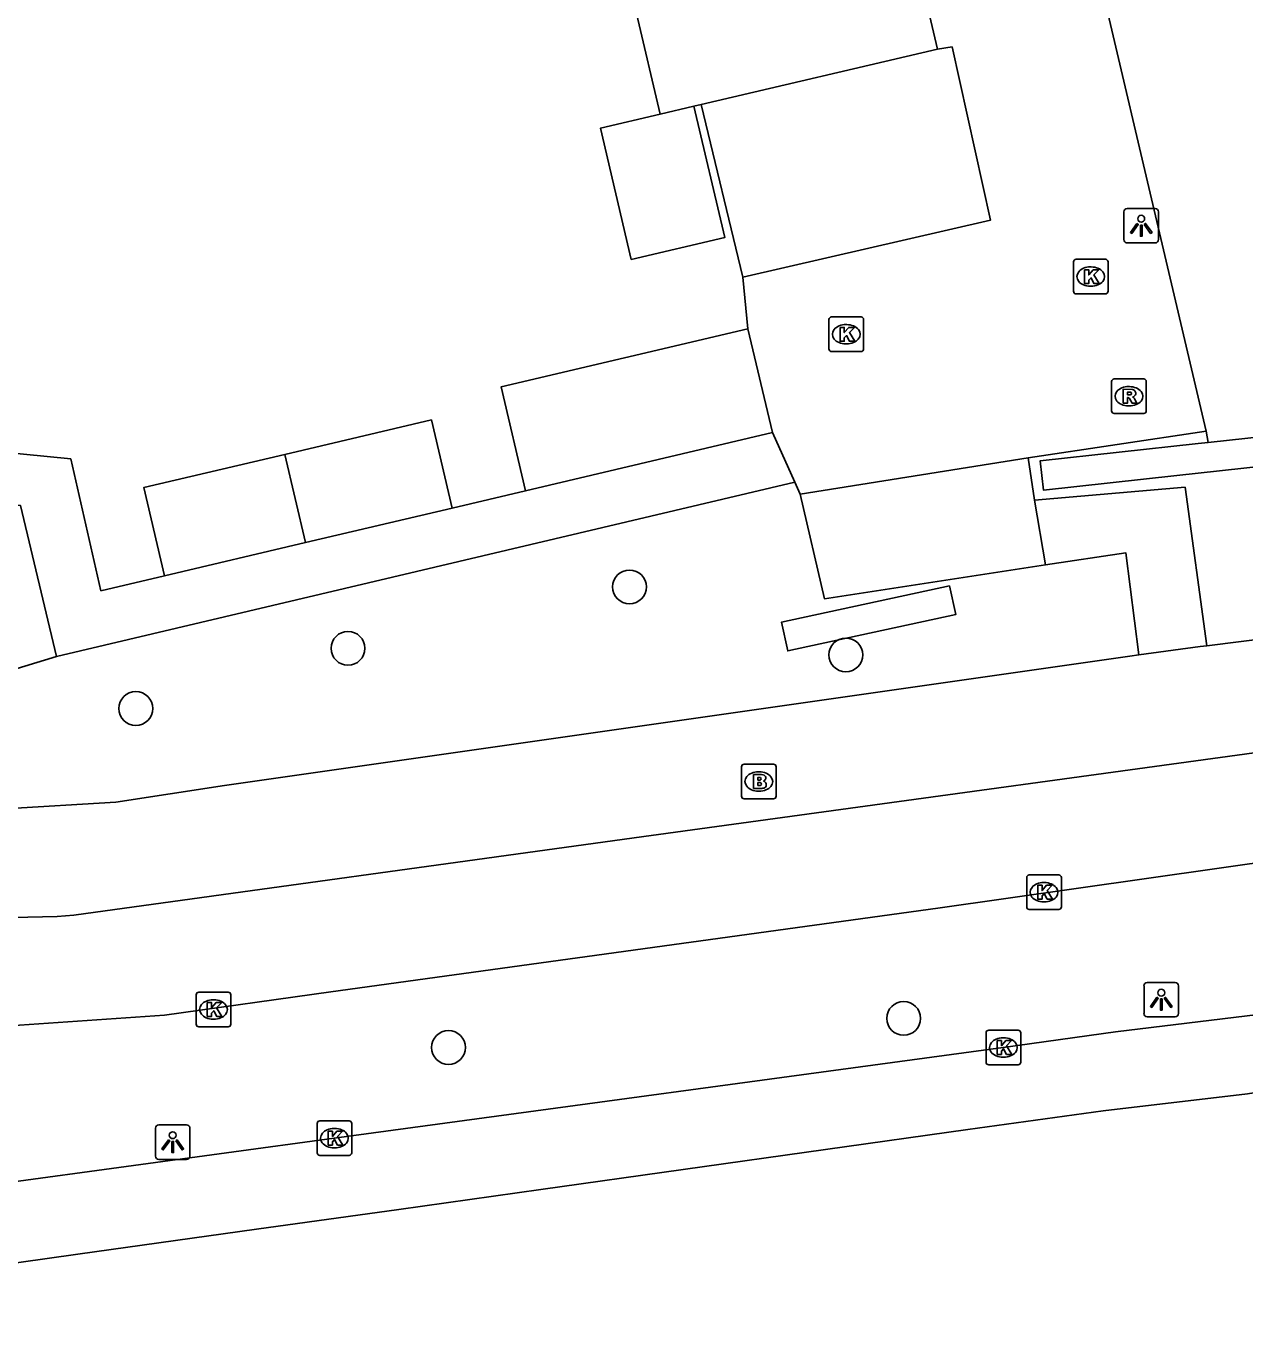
# Model space of a CAD drawing. Extents: x 157793 to 159380, y 380882 to 382313.
# Drawn here: x 158801.85 to 158837.08, y 381180.54 to 381218.37 of the extents above; entities that cross this region are included whole.
import ezdxf

# ---------------------------------------------------------------- set-up
doc = ezdxf.new("R2010")
doc.units = 0
for name, color, linetype in [('IMGEO_Boom', 7, 'Continuous'), ('IMGEO_Brandkraan', 7, 'Continuous'), ('IMGEO_Fietspad_gesloten', 7, 'Continuous'), ('IMGEO_Groenvoorziening', 7, 'Continuous'), ('IMGEO_Kolk', 7, 'Continuous'), ('IMGEO_Lichtpunt', 7, 'Continuous'), ('IMGEO_Muur', 7, 'Continuous'), ('IMGEO_Pand', 7, 'Continuous'), ('IMGEO_Parkeervlak_open', 7, 'Continuous'), ('IMGEO_Rijbaan_lokaal_open', 7, 'Continuous'), ('IMGEO_Rijbaan_regionaal_gesloten', 7, 'Continuous'), ('IMGEO_Rioolput', 7, 'Continuous'), ('IMGEO_Voetpad_open', 7, 'Continuous')]:
    doc.layers.add(name, color=color, linetype=linetype)

msp = doc.modelspace()

# ---------------------------------------------------------------- linework, layer by layer
at = {"layer": 'IMGEO_Boom'}
for centre in [(158819.29, 381202.147), (158811.15, 381200.371), (158825.544, 381200.18), (158805.015, 381198.629), (158827.216, 381189.667), (158814.056, 381188.826)]:
    msp.add_circle(centre, 0.489, dxfattribs=at)
at = {"layer": 'IMGEO_Brandkraan'}
for p, q in [((158822.527, 381196.093), (158822.527, 381196.945)), ((158822.602, 381197.019), (158823.454, 381197.019)), ((158823.528, 381196.945), (158823.528, 381196.093)), ((158823.015, 381196.799), (158823.04, 381196.799)), ((158823.038, 381196.239), (158823.013, 381196.239)), ((158823.454, 381196.019), (158822.602, 381196.019))]:
    msp.add_line(p, q, dxfattribs=at)
for points in [[(158822.527, 381196.093), (158822.527, 381196.945)], [(158822.602, 381197.019), (158823.454, 381197.019)], [(158823.528, 381196.945), (158823.528, 381196.093)], [(158822.875, 381196.719), (158822.875, 381196.319), (158823.088, 381196.319)], [(158823.106, 381196.719), (158822.875, 381196.719)], [(158823.054, 381196.638), (158823, 381196.638), (158823, 381196.562)], [(158823, 381196.562), (158823.053, 381196.562)], [(158823.062, 381196.486), (158823, 381196.486), (158823, 381196.405)], [(158823, 381196.405), (158823.062, 381196.405)], [(158823.454, 381196.019), (158822.602, 381196.019)]]:
    msp.add_lwpolyline(points, dxfattribs=at)
for centre, radius, start, end in [((158822.604, 381196.943), 0.0765, 91.552, 178.448), ((158822.604, 381196.943), 0.0765, 91.552, 178.448), ((158823.452, 381196.943), 0.0765, 1.552, 88.448), ((158823.452, 381196.943), 0.0765, 1.552, 88.448), ((158823.055, 381196.6), 0.0379, 267.8285, 90.9355), ((158823.063, 381196.445), 0.0404, 269.8759, 90.5077), ((158823.11, 381196.574), 0.145, 59.4692, 91.5367), ((158823.135, 381196.621), 0.0922, 285.5137, 58.1501), ((158823.14, 381196.429), 0.105, 301.3115, 78.989), ((158822.604, 381196.095), 0.0765, 181.552, 268.448), ((158822.604, 381196.095), 0.0765, 181.552, 268.448), ((158823.094, 381196.57), 0.251, 268.6676, 293.5347), ((158823.452, 381196.095), 0.0765, 271.552, 358.448), ((158823.452, 381196.095), 0.0765, 271.552, 358.448)]:
    msp.add_arc(centre, radius, start, end, dxfattribs=at)
for centre, major_axis, ratio, start_param, end_param in [((158823.014, 381196.519), (-0.387, 0.002), 0.722429, 4.712389, 7.853982), ((158823.039, 381196.519), (-0.39, 0.002), 0.717154, 1.570796, 4.712389)]:
    msp.add_ellipse(centre, major_axis=major_axis, ratio=ratio, start_param=start_param, end_param=end_param, dxfattribs=at)
at = {"layer": 'IMGEO_Fietspad_gesloten'}
for points in [[(158798.916, 381192.527), (158802.74, 381192.615), (158803.227, 381192.651), (158819.422, 381194.89), (158841.634, 381197.934), (158861.023, 381200.694), (158877.182, 381202.947), (158880.14, 381203.322), (158884.454, 381203.54), (158891.536, 381203.371), (158893.859, 381203.456), (158896.062, 381203.731), (158897.41, 381203.917), (158914.554, 381206.316), (158939.847, 381209.752), (158965.414, 381213.254), (158972.179, 381214.732)], [(158980.423, 381214.145), (158976.893, 381212.847), (158971.005, 381211.153), (158952.66, 381208.373), (158920.571, 381203.871), (158901.797, 381201.237), (158895.399, 381200.4), (158892.806, 381200.197), (158891.056, 381200.197), (158887.803, 381200.421), (158881.07, 381200.287), (158877.755, 381199.799), (158854.436, 381196.588), (158828.205, 381192.858), (158810.658, 381190.439), (158805.845, 381189.756), (158798.009, 381189.217), (158796.674, 381189.332), (158795.055, 381189.525), (158791.048, 381190.261), (158787.123, 381191.351), (158780.376, 381193.807), (158777.818, 381194.915), (158777.437, 381195.068)]]:
    msp.add_lwpolyline(points, dxfattribs=at)
at = {"layer": 'IMGEO_Groenvoorziening'}
for points in [[(158835.965, 381206.655), (158836.023, 381206.326)], [(158791.44, 381196.692), (158802.719, 381200.132)]]:
    msp.add_lwpolyline(points, dxfattribs=at)
at = {"layer": 'IMGEO_Kolk'}
for p, q in [((158832.199, 381211.623), (158833.051, 381211.623)), ((158832.124, 381210.697), (158832.124, 381211.549)), ((158832.612, 381211.403), (158832.637, 381211.403)), ((158833.125, 381211.549), (158833.125, 381210.697)), ((158832.635, 381210.843), (158832.61, 381210.843)), ((158833.051, 381210.623), (158832.199, 381210.623)), ((158825.055, 381209.029), (158825.055, 381209.881)), ((158825.13, 381209.955), (158825.982, 381209.955)), ((158825.543, 381209.735), (158825.568, 381209.735)), ((158826.056, 381209.881), (158826.056, 381209.029)), ((158825.982, 381208.955), (158825.13, 381208.955)), ((158825.566, 381209.175), (158825.541, 381209.175)), ((158830.848, 381193.816), (158831.7, 381193.816)), ((158830.773, 381192.89), (158830.773, 381193.742)), ((158831.261, 381193.596), (158831.286, 381193.596)), ((158831.774, 381193.742), (158831.774, 381192.89)), ((158831.284, 381193.036), (158831.259, 381193.036)), ((158831.7, 381192.816), (158830.848, 381192.816)), ((158806.836, 381190.425), (158807.688, 381190.425)), ((158806.761, 381189.499), (158806.761, 381190.351)), ((158807.249, 381190.205), (158807.274, 381190.205)), ((158807.762, 381190.351), (158807.762, 381189.499)), ((158807.272, 381189.645), (158807.247, 381189.645)), ((158807.688, 381189.425), (158806.836, 381189.425)), ((158829.598, 381188.399), (158829.598, 381189.251)), ((158829.673, 381189.325), (158830.525, 381189.325)), ((158830.599, 381189.251), (158830.599, 381188.399)), ((158830.086, 381189.105), (158830.111, 381189.105)), ((158830.109, 381188.545), (158830.084, 381188.545)), ((158830.525, 381188.325), (158829.673, 381188.325)), ((158810.257, 381185.778), (158810.257, 381186.63)), ((158810.332, 381186.704), (158811.184, 381186.704)), ((158811.258, 381186.63), (158811.258, 381185.778)), ((158810.745, 381186.484), (158810.77, 381186.484)), ((158810.768, 381185.924), (158810.743, 381185.924)), ((158811.184, 381185.704), (158810.332, 381185.704))]:
    msp.add_line(p, q, dxfattribs=at)
for points in [[(158832.199, 381211.623), (158833.051, 381211.623)], [(158832.124, 381210.697), (158832.124, 381211.549)], [(158832.445, 381211.323), (158832.568, 381211.323), (158832.568, 381211.172), (158832.698, 381211.323), (158832.862, 381211.323), (158832.716, 381211.172), (158832.869, 381210.923), (158832.717, 381210.923), (158832.632, 381211.087), (158832.568, 381211.02), (158832.568, 381210.923), (158832.445, 381210.923), (158832.445, 381211.323)], [(158833.125, 381211.549), (158833.125, 381210.697)], [(158833.051, 381210.623), (158832.199, 381210.623)], [(158825.055, 381209.029), (158825.055, 381209.881)], [(158825.13, 381209.955), (158825.982, 381209.955)], [(158826.056, 381209.881), (158826.056, 381209.029)], [(158825.376, 381209.655), (158825.499, 381209.655), (158825.499, 381209.504), (158825.629, 381209.655), (158825.793, 381209.655), (158825.647, 381209.504), (158825.8, 381209.255), (158825.648, 381209.255), (158825.563, 381209.419), (158825.499, 381209.352), (158825.499, 381209.255), (158825.376, 381209.255), (158825.376, 381209.655)], [(158825.982, 381208.955), (158825.13, 381208.955)], [(158830.848, 381193.816), (158831.7, 381193.816)], [(158830.773, 381192.89), (158830.773, 381193.742)], [(158831.094, 381193.516), (158831.217, 381193.516), (158831.217, 381193.365), (158831.347, 381193.516), (158831.511, 381193.516), (158831.365, 381193.365), (158831.518, 381193.116), (158831.366, 381193.116), (158831.281, 381193.28), (158831.217, 381193.213), (158831.217, 381193.116), (158831.094, 381193.116), (158831.094, 381193.516)], [(158831.774, 381193.742), (158831.774, 381192.89)], [(158831.7, 381192.816), (158830.848, 381192.816)], [(158806.836, 381190.425), (158807.688, 381190.425)], [(158806.761, 381189.499), (158806.761, 381190.351)], [(158807.082, 381190.125), (158807.205, 381190.125), (158807.205, 381189.974), (158807.335, 381190.125), (158807.499, 381190.125), (158807.353, 381189.974), (158807.506, 381189.725), (158807.354, 381189.725), (158807.269, 381189.889), (158807.205, 381189.822), (158807.205, 381189.725), (158807.082, 381189.725), (158807.082, 381190.125)], [(158807.762, 381190.351), (158807.762, 381189.499)], [(158807.688, 381189.425), (158806.836, 381189.425)], [(158829.598, 381188.399), (158829.598, 381189.251)], [(158829.673, 381189.325), (158830.525, 381189.325)], [(158830.599, 381189.251), (158830.599, 381188.399)], [(158829.919, 381189.025), (158830.042, 381189.025), (158830.042, 381188.874), (158830.172, 381189.025), (158830.336, 381189.025), (158830.19, 381188.874), (158830.343, 381188.625), (158830.191, 381188.625), (158830.106, 381188.789), (158830.042, 381188.722), (158830.042, 381188.625), (158829.919, 381188.625), (158829.919, 381189.025)], [(158830.525, 381188.325), (158829.673, 381188.325)], [(158810.257, 381185.778), (158810.257, 381186.63)], [(158810.332, 381186.704), (158811.184, 381186.704)], [(158811.258, 381186.63), (158811.258, 381185.778)], [(158810.578, 381186.404), (158810.701, 381186.404), (158810.701, 381186.253), (158810.831, 381186.404), (158810.995, 381186.404), (158810.849, 381186.253), (158811.002, 381186.004), (158810.85, 381186.004), (158810.765, 381186.168), (158810.701, 381186.101), (158810.701, 381186.004), (158810.578, 381186.004), (158810.578, 381186.404)], [(158811.184, 381185.704), (158810.332, 381185.704)]]:
    msp.add_lwpolyline(points, dxfattribs=at)
for centre, start, end in [((158832.201, 381211.547), 91.552, 178.448), ((158832.201, 381211.547), 91.552, 178.448), ((158833.049, 381211.547), 1.552, 88.448), ((158833.049, 381211.547), 1.552, 88.448), ((158832.201, 381210.699), 181.552, 268.448), ((158832.201, 381210.699), 181.552, 268.448), ((158833.049, 381210.699), 271.552, 358.448), ((158833.049, 381210.699), 271.552, 358.448), ((158825.132, 381209.879), 91.552, 178.448), ((158825.132, 381209.879), 91.552, 178.448), ((158825.98, 381209.879), 1.552, 88.448), ((158825.98, 381209.879), 1.552, 88.448), ((158825.132, 381209.031), 181.552, 268.448), ((158825.132, 381209.031), 181.552, 268.448), ((158825.98, 381209.031), 271.552, 358.448), ((158825.98, 381209.031), 271.552, 358.448), ((158830.85, 381193.74), 91.552, 178.448), ((158830.85, 381193.74), 91.552, 178.448), ((158831.698, 381193.74), 1.552, 88.448), ((158831.698, 381193.74), 1.552, 88.448), ((158830.85, 381192.892), 181.552, 268.448), ((158830.85, 381192.892), 181.552, 268.448), ((158831.698, 381192.892), 271.552, 358.448), ((158831.698, 381192.892), 271.552, 358.448), ((158806.838, 381190.349), 91.552, 178.448), ((158806.838, 381190.349), 91.552, 178.448), ((158807.686, 381190.349), 1.552, 88.448), ((158807.686, 381190.349), 1.552, 88.448), ((158806.838, 381189.501), 181.552, 268.448), ((158806.838, 381189.501), 181.552, 268.448), ((158807.686, 381189.501), 271.552, 358.448), ((158807.686, 381189.501), 271.552, 358.448), ((158829.675, 381189.249), 91.552, 178.448), ((158829.675, 381189.249), 91.552, 178.448), ((158830.523, 381189.249), 1.552, 88.448), ((158830.523, 381189.249), 1.552, 88.448), ((158829.675, 381188.401), 181.552, 268.448), ((158829.675, 381188.401), 181.552, 268.448), ((158830.523, 381188.401), 271.552, 358.448), ((158830.523, 381188.401), 271.552, 358.448), ((158810.334, 381186.628), 91.552, 178.448), ((158810.334, 381186.628), 91.552, 178.448), ((158811.182, 381186.628), 1.552, 88.448), ((158811.182, 381186.628), 1.552, 88.448), ((158810.334, 381185.78), 181.552, 268.448), ((158810.334, 381185.78), 181.552, 268.448), ((158811.182, 381185.78), 271.552, 358.448), ((158811.182, 381185.78), 271.552, 358.448)]:
    msp.add_arc(centre, 0.0765, start, end, dxfattribs=at)
for centre, major_axis, ratio, start_param, end_param in [((158832.611, 381211.123), (-0.387, 0.002), 0.722429, 4.712389, 7.853982), ((158832.636, 381211.123), (-0.39, 0.002), 0.717154, 1.570796, 4.712389), ((158825.542, 381209.455), (-0.387, 0.002), 0.722429, 4.712389, 7.853982), ((158825.567, 381209.455), (-0.39, 0.002), 0.717154, 1.570796, 4.712389), ((158831.26, 381193.316), (-0.387, 0.002), 0.722429, 4.712389, 7.853982), ((158831.285, 381193.316), (-0.39, 0.002), 0.717154, 1.570796, 4.712389), ((158807.248, 381189.925), (-0.387, 0.002), 0.722429, 4.712389, 7.853982), ((158807.273, 381189.925), (-0.39, 0.002), 0.717154, 1.570796, 4.712389), ((158830.085, 381188.825), (-0.387, 0.002), 0.722429, 4.712389, 7.853982), ((158830.11, 381188.825), (-0.39, 0.002), 0.717154, 1.570796, 4.712389), ((158810.744, 381186.204), (-0.387, 0.002), 0.722429, 4.712389, 7.853982), ((158810.769, 381186.204), (-0.39, 0.002), 0.717154, 1.570796, 4.712389)]:
    msp.add_ellipse(centre, major_axis=major_axis, ratio=ratio, start_param=start_param, end_param=end_param, dxfattribs=at)
at = {"layer": 'IMGEO_Lichtpunt'}
for p, q in [((158834.486, 381213.093), (158833.678, 381213.093)), ((158834.486, 381213.093), (158833.678, 381213.093)), ((158833.584, 381212.998), (158833.584, 381212.191)), ((158833.584, 381212.998), (158833.584, 381212.191)), ((158834.58, 381212.191), (158834.58, 381212.998)), ((158834.58, 381212.191), (158834.58, 381212.998)), ((158833.678, 381212.097), (158834.486, 381212.097)), ((158833.678, 381212.097), (158834.486, 381212.097)), ((158834.164, 381190.613), (158834.164, 381189.806)), ((158834.164, 381190.613), (158834.164, 381189.806)), ((158835.066, 381190.708), (158834.258, 381190.708)), ((158835.066, 381190.708), (158834.258, 381190.708)), ((158835.16, 381189.806), (158835.16, 381190.613)), ((158835.16, 381189.806), (158835.16, 381190.613)), ((158834.258, 381189.712), (158835.066, 381189.712)), ((158834.258, 381189.712), (158835.066, 381189.712)), ((158805.584, 381186.491), (158805.584, 381185.684)), ((158805.584, 381186.491), (158805.584, 381185.684)), ((158806.486, 381186.586), (158805.678, 381186.586)), ((158806.486, 381186.586), (158805.678, 381186.586)), ((158806.58, 381185.684), (158806.58, 381186.491)), ((158806.58, 381185.684), (158806.58, 381186.491)), ((158805.678, 381185.59), (158806.486, 381185.59)), ((158805.678, 381185.59), (158806.486, 381185.59))]:
    msp.add_line(p, q, dxfattribs=at)
for points in [[(158833.958, 381212.662), (158833.997, 381212.634), (158833.809, 381212.372), (158833.771, 381212.399), (158833.958, 381212.662)], [(158834.06, 381212.614), (158834.107, 381212.614), (158834.107, 381212.292), (158834.06, 381212.292), (158834.06, 381212.614)], [(158834.17, 381212.634), (158834.208, 381212.661), (158834.395, 381212.399), (158834.356, 381212.371), (158834.17, 381212.634)], [(158834.538, 381190.277), (158834.577, 381190.249), (158834.389, 381189.987), (158834.351, 381190.014), (158834.538, 381190.277)], [(158834.64, 381190.229), (158834.687, 381190.229), (158834.687, 381189.907), (158834.64, 381189.907), (158834.64, 381190.229)], [(158834.75, 381190.249), (158834.788, 381190.276), (158834.975, 381190.014), (158834.936, 381189.986), (158834.75, 381190.249)], [(158805.958, 381186.155), (158805.997, 381186.127), (158805.809, 381185.865), (158805.771, 381185.892), (158805.958, 381186.155)], [(158806.06, 381186.107), (158806.107, 381186.107), (158806.107, 381185.785), (158806.06, 381185.785), (158806.06, 381186.107)], [(158806.17, 381186.127), (158806.208, 381186.154), (158806.395, 381185.892), (158806.356, 381185.864), (158806.17, 381186.127)]]:
    msp.add_lwpolyline(points, dxfattribs=at)
for centre in [(158834.083, 381212.796), (158834.663, 381190.411), (158806.083, 381186.289)]:
    msp.add_circle(centre, 0.0994, dxfattribs=at)
for centre, start, end in [((158833.678, 381212.998), 90, 180), ((158833.678, 381212.998), 90, 180), ((158834.486, 381212.998), 0, 90), ((158834.486, 381212.998), 0, 90), ((158833.678, 381212.191), 180, 270), ((158833.678, 381212.191), 180, 270), ((158834.486, 381212.191), 270, 0), ((158834.486, 381212.191), 270, 360), ((158834.258, 381190.613), 90, 180), ((158834.258, 381190.613), 90, 180), ((158835.066, 381190.613), 0, 90), ((158835.066, 381190.613), 0, 90), ((158834.258, 381189.806), 180, 270), ((158834.258, 381189.806), 180, 270), ((158835.066, 381189.806), 270, 0), ((158835.066, 381189.806), 270, 360), ((158805.678, 381186.491), 90, 180), ((158805.678, 381186.491), 90, 180), ((158806.486, 381186.491), 0, 90), ((158806.486, 381186.491), 0, 90), ((158805.678, 381185.684), 180, 270), ((158805.678, 381185.684), 180, 270), ((158806.486, 381185.684), 270, 0), ((158806.486, 381185.684), 270, 360)]:
    msp.add_arc(centre, 0.0946, start, end, dxfattribs=at)
at = {"layer": 'IMGEO_Muur'}
for points in [[(158973.111, 381248.837), (158973.955, 381248.944), (158976.287, 381230.648), (158973.574, 381223.845), (158947.985, 381217.683), (158934.461, 381215.093), (158934.15, 381216.744), (158914.048, 381212.68), (158913.626, 381214.306), (158902.235, 381211.897), (158880.429, 381207.629), (158871.965, 381211.266), (158852.462, 381207.27), (158835.11, 381205.371), (158831.255, 381204.95), (158831.162, 381205.795), (158835.726, 381206.294), (158836.023, 381206.326)], [(158836.023, 381206.326), (158852.331, 381208.11), (158872.055, 381212.152), (158880.524, 381208.514), (158902.066, 381212.73), (158914.245, 381215.305), (158914.669, 381213.673), (158934.826, 381217.748), (158935.139, 381216.088), (158947.805, 381218.514), (158972.948, 381224.569), (158975.416, 381230.759), (158973.111, 381248.837)], [(158828.545, 381202.179), (158828.724, 381201.352), (158823.862, 381200.298), (158823.683, 381201.124), (158828.545, 381202.179)]]:
    msp.add_lwpolyline(points, dxfattribs=at)
at = {"layer": 'IMGEO_Pand'}
for points in [[(158820.174, 381215.819), (158819.488, 381218.734), (158827.506, 381220.62)], [(158827.506, 381220.62), (158828.192, 381217.705)], [(158821.362, 381216.098), (158828.192, 381217.705)], [(158821.362, 381216.098), (158821.153, 381216.049)], [(158820.174, 381215.819), (158818.446, 381215.412), (158819.338, 381211.618), (158822.046, 381212.256), (158821.153, 381216.049)], [(158821.153, 381216.049), (158820.174, 381215.819)], [(158816.282, 381204.93), (158815.575, 381207.934), (158822.712, 381209.613)], [(158822.712, 381209.613), (158823.419, 381206.609)], [(158809.322, 381205.978), (158813.563, 381206.975), (158814.163, 381204.429)], [(158823.419, 381206.609), (158816.282, 381204.93)], [(158805.845, 381202.472), (158805.245, 381205.019), (158809.322, 381205.978)], [(158809.921, 381203.431), (158809.322, 381205.978)], [(158814.163, 381204.429), (158809.921, 381203.431)], [(158809.921, 381203.431), (158805.845, 381202.472)]]:
    msp.add_lwpolyline(points, dxfattribs=at)
at = {"layer": 'IMGEO_Parkeervlak_open'}
msp.add_lwpolyline([(158822.57, 381211.104), (158821.362, 381216.098)], dxfattribs=at)
at = {"layer": 'IMGEO_Rijbaan_lokaal_open'}
for points in [[(158827.234, 381249.01), (158832.763, 381225.547), (158831.574, 381225.304), (158835.965, 381206.655)], [(158828.192, 381217.705), (158828.617, 381217.766), (158829.73, 381212.756), (158822.57, 381211.104)], [(158822.712, 381209.613), (158822.57, 381211.104)], [(158830.817, 381205.885), (158835.965, 381206.655)], [(158824.065, 381205.178), (158823.419, 381206.609)], [(158824.223, 381204.827), (158830.817, 381205.885)], [(158824.065, 381205.178), (158824.223, 381204.827)]]:
    msp.add_lwpolyline(points, dxfattribs=at)
at = {"layer": 'IMGEO_Rijbaan_regionaal_gesloten'}
for points in [[(158863.911, 381191.153), (158855.232, 381190.093), (158853.32, 381189.827), (158849.45, 381189.287), (158845.35, 381188.657), (158841.312, 381188.127), (158837.159, 381187.488), (158832.986, 381186.998), (158829.072, 381186.45), (158824.958, 381185.874), (158820.844, 381185.297), (158816.73, 381184.721), (158812.616, 381184.144), (158808.502, 381183.568), (158803.341, 381182.845), (158800.809, 381182.49), (158793.297, 381181.437), (158784.913, 381180.543)], [(158801.408, 381184.933), (158810.754, 381186.203), (158830.095, 381188.824), (158833.335, 381189.279), (158837.466, 381189.778), (158844.332, 381190.11), (158856.859, 381190.504), (158863.911, 381191.153)]]:
    msp.add_lwpolyline(points, dxfattribs=at)
at = {"layer": 'IMGEO_Rioolput'}
for p, q in [((158833.303, 381208.162), (158834.155, 381208.162)), ((158833.228, 381207.236), (158833.228, 381208.088)), ((158833.716, 381207.942), (158833.741, 381207.942)), ((158834.229, 381208.088), (158834.229, 381207.236)), ((158834.155, 381207.162), (158833.303, 381207.162)), ((158833.739, 381207.382), (158833.714, 381207.382))]:
    msp.add_line(p, q, dxfattribs=at)
for points in [[(158833.303, 381208.162), (158834.155, 381208.162)], [(158833.228, 381207.236), (158833.228, 381208.088)], [(158833.817, 381207.86), (158833.565, 381207.862), (158833.565, 381207.462)], [(158833.743, 381207.781), (158833.689, 381207.781), (158833.689, 381207.7)], [(158834.229, 381208.088), (158834.229, 381207.236)], [(158833.565, 381207.462), (158833.689, 381207.462), (158833.689, 381207.624), (158833.7, 381207.624)], [(158833.689, 381207.7), (158833.741, 381207.7)], [(158833.747, 381207.595), (158833.818, 381207.462), (158833.958, 381207.462), (158833.893, 381207.588)], [(158834.155, 381207.162), (158833.303, 381207.162)]]:
    msp.add_lwpolyline(points, dxfattribs=at)
for centre, radius, start, end in [((158833.305, 381208.086), 0.0765, 91.552, 178.448), ((158833.305, 381208.086), 0.0765, 91.552, 178.448), ((158834.153, 381208.086), 0.0765, 1.552, 88.448), ((158834.153, 381208.086), 0.0765, 1.552, 88.448), ((158833.749, 381207.685), 0.0964, 77.0061, 93.1865), ((158833.763, 381207.742), 0.0378, 276.6634, 79.6772), ((158833.816, 381207.75), 0.109, 350.3612, 89.416), ((158833.699, 381207.571), 0.0533, 26.0293, 88.6989), ((158833.725, 381207.889), 0.19, 274.7715, 282.9687), ((158833.814, 381207.75), 0.112, 277.5842, 350.9817), ((158833.798, 381207.535), 0.108, 29.5134, 73.7905), ((158833.305, 381207.238), 0.0765, 181.552, 268.448), ((158833.305, 381207.238), 0.0765, 181.552, 268.448), ((158834.153, 381207.238), 0.0765, 271.552, 358.448), ((158834.153, 381207.238), 0.0765, 271.552, 358.448)]:
    msp.add_arc(centre, radius, start, end, dxfattribs=at)
for centre, major_axis, ratio, start_param, end_param in [((158833.715, 381207.662), (-0.387, 0.002), 0.722429, 4.712389, 7.853982), ((158833.74, 381207.662), (-0.39, 0.002), 0.717154, 1.570796, 4.712389)]:
    msp.add_ellipse(centre, major_axis=major_axis, ratio=ratio, start_param=start_param, end_param=end_param, dxfattribs=at)
at = {"layer": 'IMGEO_Voetpad_open'}
for points in [[(158979.545, 381223.373), (158979.751, 381221.089), (158979.74, 381221.033), (158979.688, 381220.827), (158979.618, 381220.625), (158979.53, 381220.431), (158979.426, 381220.246), (158979.305, 381220.07), (158979.168, 381219.906), (158979.018, 381219.755), (158978.855, 381219.618), (158978.68, 381219.496), (158970.464, 381216.885), (158967.355, 381216.187), (158897.759, 381206.582), (158893.665, 381206.06), (158893.527, 381206.521), (158883.263, 381206.66), (158874.905, 381205.816), (158853.076, 381202.606), (158835.983, 381200.446)], [(158802.719, 381200.132), (158801.687, 381204.501), (158775.291, 381207.029)], [(158805.845, 381202.472), (158804.007, 381202.038), (158803.137, 381205.851), (158799.803, 381206.184)], [(158830.999, 381204.652), (158830.817, 381205.885)], [(158802.719, 381200.132), (158824.065, 381205.178)], [(158816.282, 381204.93), (158814.163, 381204.429)], [(158824.223, 381204.827), (158824.928, 381201.8), (158831.311, 381202.783)], [(158835.983, 381200.446), (158835.349, 381205.032), (158830.999, 381204.652)], [(158831.311, 381202.783), (158830.999, 381204.652)], [(158831.311, 381202.783), (158833.634, 381203.133), (158834.012, 381200.178)], [(158835.983, 381200.446), (158835.785, 381200.421), (158834.012, 381200.178)], [(158834.012, 381200.178), (158833.754, 381200.143), (158807.579, 381196.4), (158804.443, 381195.923), (158801.234, 381195.724), (158800.806, 381195.709), (158797.659, 381195.756), (158794.528, 381196.085), (158791.44, 381196.692)]]:
    msp.add_lwpolyline(points, dxfattribs=at)

doc.saveas('drawing.dxf')
